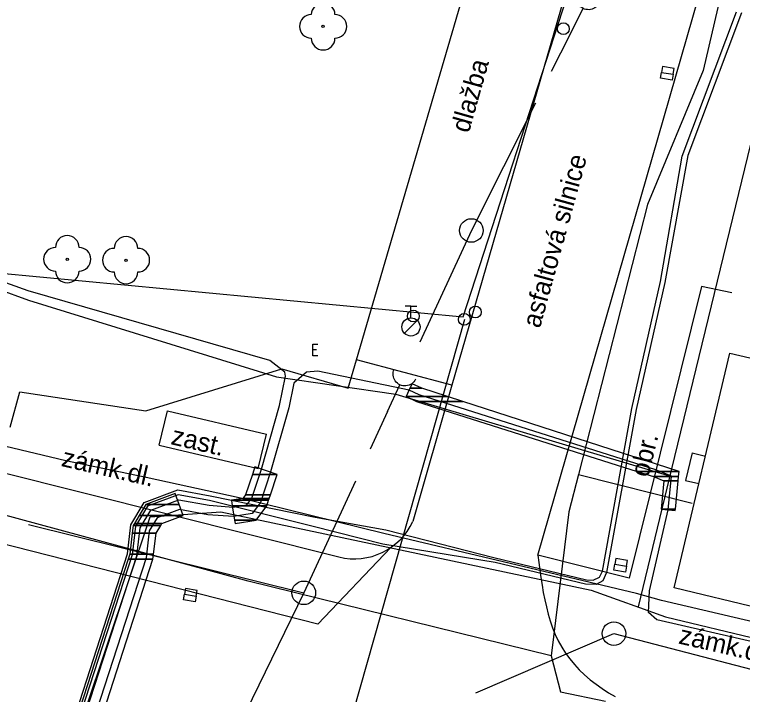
# Model space of a CAD drawing. Extents: x -614582 to -612559, y -1157748 to -1156203.
# Drawn here: x -613401.72 to -613370.89, y -1156881.22 to -1156852.4 of the extents above; entities that cross this region are included whole.
import ezdxf

# ---------------------------------------------------------------- set-up
doc = ezdxf.new("R2010")
doc.units = 0
for name, color, linetype in [('Vrstva 10', 7, 'Continuous'), ('Vrstva 13', 7, 'Continuous'), ('Vrstva 17', 7, 'Continuous'), ('Vrstva 20', 7, 'Continuous'), ('Vrstva 21', 7, 'Continuous'), ('Vrstva 34', 7, 'Continuous'), ('Vrstva 36', 7, 'Continuous'), ('Vrstva 4', 7, 'Continuous'), ('Vrstva 47', 7, 'Continuous'), ('Vrstva 48', 7, 'Continuous'), ('Vrstva 51', 7, 'Continuous'), ('Vrstva 7', 7, 'Continuous'), ('Vrstva 8', 7, 'Continuous')]:
    doc.layers.add(name, color=color, linetype=linetype)

# ---------------------------------------------------------------- blocks, each defined once
blk = doc.blocks.new('SC3401')
at = {"layer": 'Vrstva 10'}
blk.add_circle((0, 0), 2.5, dxfattribs=at)
blk = doc.blocks.new('SC3402')
at = {"layer": 'Vrstva 10'}
for points in [[(0, 1.3), (0, 3.8), (0, 6.3), (-2.5, 6.3)], [(0, 6.3), (2.5, 6.3)], [(0, -2.45), (2.69, 0.24)], [(0, -2.45), (-2.69, -5.14)]]:
    blk.add_lwpolyline(points, dxfattribs=at)
blk.add_circle((0, -2.45), 3.85, dxfattribs=at)
blk = doc.blocks.new('SC3400')
at = {"layer": 'Vrstva 10'}
blk.add_circle((0, 0), 5, dxfattribs=at)
blk = doc.blocks.new('SC3403')
at = {"layer": 'Vrstva 10'}
blk.add_lwpolyline([(2.5, 0), (2.5, 2.5), (-2.5, 2.5), (-2.5, 0), (2.5, 0), (2.5, -2.5), (-2.5, -2.5), (-2.5, 0)], dxfattribs=at)
blk = doc.blocks.new('SC3420')
at = {"layer": 'Vrstva 48'}
for points in [[(0, 0), (-12.5, 0)], [(0, 0), (17.5, 0)]]:
    blk.add_lwpolyline(points, dxfattribs=at)
blk.add_arc((-17.5, 0), 5, 270, 90, dxfattribs=at)

msp = doc.modelspace()

# ---------------------------------------------------------------- linework, layer by layer
at = {"layer": 'Vrstva 17'}
for p, q in [((-613371.091, -1156848.436), (-613372.551, -1156854.776)), ((-613372.551, -1156854.776), (-613374.911, -1156860.456)), ((-613374.911, -1156860.456), (-613377.831, -1156871.896)), ((-613391.821, -1156876.416), (-613423.481, -1156867.866)), ((-613377.831, -1156871.896), (-613378.241, -1156873.486)), ((-613377.831, -1156871.896), (-613373.021, -1156873.116)), ((-613378.241, -1156873.486), (-613378.991, -1156879.586)), ((-613378.991, -1156879.586), (-613391.821, -1156876.416)), ((-613378.991, -1156879.586), (-613378.591, -1156881.116)), ((-613378.591, -1156881.116), (-613376.691, -1156881.516))]:
    msp.add_line(p, q, dxfattribs=at)
at = {"layer": 'Vrstva 20'}
for p, q in [((-613382.725, -1156865.221), (-613377.059, -1156847.759)), ((-613382.725, -1156865.221), (-613377.059, -1156847.759)), ((-613416.596, -1156862.017), (-613382.725, -1156865.221)), ((-613416.596, -1156862.017), (-613382.725, -1156865.221)), ((-613416.596, -1156862.017), (-613382.725, -1156865.221)), ((-613416.596, -1156862.017), (-613382.725, -1156865.221)), ((-613382.664, -1156865.331), (-613388.824, -1156887.027)), ((-613382.664, -1156865.331), (-613388.824, -1156887.027)), ((-613382.664, -1156865.331), (-613388.824, -1156887.027)), ((-613382.664, -1156865.331), (-613388.824, -1156887.027))]:
    msp.add_line(p, q, dxfattribs=at)
at = {"layer": 'Vrstva 34'}
for p, q in [((-613373.437, -1156858.405), (-613371.132, -1156852.289)), ((-613370.923, -1156852.33), (-613373.205, -1156858.374)), ((-613374.364, -1156863.716), (-613373.437, -1156858.405)), ((-613373.205, -1156858.374), (-613374.168, -1156863.756)), ((-613401.141, -1156864.116), (-613404.281, -1156863.006)), ((-613375.574, -1156869.102), (-613374.364, -1156863.716)), ((-613374.168, -1156863.756), (-613375.396, -1156869.149)), ((-613390.911, -1156867.066), (-613401.141, -1156864.116)), ((-613390.271, -1156867.556), (-613390.911, -1156867.066)), ((-613390.495, -1156868.979), (-613390.239, -1156867.727)), ((-613390.239, -1156867.727), (-613390.271, -1156867.556)), ((-613389.361, -1156867.566), (-613389.892, -1156868.029)), ((-613388.871, -1156867.526), (-613389.361, -1156867.566)), ((-613385.011, -1156868.326), (-613388.871, -1156867.526)), ((-613389.892, -1156868.029), (-613390.107, -1156869.073)), ((-613384.581, -1156868.526), (-613385.011, -1156868.326)), ((-613374.561, -1156871.706), (-613384.581, -1156868.526)), ((-613391.261, -1156871.673), (-613390.495, -1156868.979)), ((-613390.107, -1156869.073), (-613390.879, -1156871.791)), ((-613376.817, -1156875.992), (-613375.574, -1156869.102)), ((-613375.396, -1156869.149), (-613376.64, -1156876.057)), ((-613391.671, -1156872.903), (-613391.261, -1156871.673)), ((-613373.891, -1156871.966), (-613374.561, -1156871.706)), ((-613390.879, -1156871.791), (-613391.311, -1156873.089)), ((-613374.031, -1156873.396), (-613373.891, -1156871.966)), ((-613396.228, -1156873.087), (-613394.805, -1156872.555)), ((-613394.805, -1156872.555), (-613393.433, -1156872.81)), ((-613394.787, -1156872.762), (-613396.093, -1156873.25)), ((-613395.957, -1156873.413), (-613394.769, -1156872.969)), ((-613393.459, -1156873.008), (-613394.787, -1156872.762)), ((-613394.769, -1156872.969), (-613393.485, -1156873.207)), ((-613389.071, -1156874.101), (-613393.459, -1156873.008)), ((-613393.433, -1156872.81), (-613388.991, -1156873.712)), ((-613391.883, -1156873.191), (-613391.671, -1156872.903)), ((-613396.791, -1156874.028), (-613396.228, -1156873.087)), ((-613396.093, -1156873.25), (-613396.597, -1156874.094)), ((-613393.485, -1156873.207), (-613392.469, -1156873.285)), ((-613392.469, -1156873.285), (-613391.883, -1156873.191)), ((-613391.311, -1156873.089), (-613391.659, -1156873.561)), ((-613396.404, -1156874.16), (-613395.957, -1156873.413)), ((-613394.733, -1156873.383), (-613395.685, -1156873.739)), ((-613393.537, -1156873.605), (-613394.733, -1156873.383)), ((-613392.453, -1156873.687), (-613393.537, -1156873.605)), ((-613391.659, -1156873.561), (-613392.453, -1156873.687)), ((-613374.831, -1156876.836), (-613374.031, -1156873.396)), ((-613395.685, -1156873.739), (-613396.018, -1156874.292)), ((-613388.991, -1156873.712), (-613385.998, -1156874.242)), ((-613396.939, -1156875.257), (-613396.791, -1156874.028)), ((-613396.597, -1156874.094), (-613396.743, -1156875.3)), ((-613396.547, -1156875.343), (-613396.404, -1156874.16)), ((-613386.128, -1156874.856), (-613389.071, -1156874.101)), ((-613385.998, -1156874.242), (-613381.424, -1156875.426)), ((-613396.018, -1156874.292), (-613396.155, -1156875.429)), ((-613381.365, -1156875.632), (-613386.128, -1156874.856)), ((-613400.857, -1156887.366), (-613396.939, -1156875.257)), ((-613396.743, -1156875.3), (-613400.665, -1156887.422)), ((-613400.473, -1156887.479), (-613396.547, -1156875.343)), ((-613396.155, -1156875.429), (-613400.089, -1156887.593)), ((-613381.424, -1156875.426), (-613377.494, -1156876.367)), ((-613377.533, -1156876.547), (-613381.365, -1156875.632)), ((-613376.937, -1156876.258), (-613376.817, -1156875.992)), ((-613376.64, -1156876.057), (-613376.802, -1156876.413)), ((-613377.494, -1156876.367), (-613377.214, -1156876.381)), ((-613377.214, -1156876.381), (-613376.937, -1156876.258)), ((-613377.079, -1156876.559), (-613377.533, -1156876.547)), ((-613376.802, -1156876.413), (-613377.079, -1156876.559)), ((-613374.861, -1156877.756), (-613374.831, -1156876.836)), ((-613374.511, -1156878.066), (-613374.861, -1156877.756)), ((-613357.841, -1156881.876), (-613374.511, -1156878.066))]:
    msp.add_line(p, q, dxfattribs=at)
at = {"layer": 'Vrstva 36'}
for points in [[(-613384.974, -1156868.246), (-613384.472, -1156868.246), (-613384.884, -1156868.054)], [(-613385.138, -1156868.598), (-613383.383, -1156868.598), (-613384.472, -1156868.246), (-613384.974, -1156868.246)], [(-613384.69, -1156868.806), (-613382.739, -1156868.806), (-613383.383, -1156868.598), (-613385.138, -1156868.598)], [(-613375.354, -1156871.769), (-613373.57, -1156871.769), (-613382.739, -1156868.806), (-613384.69, -1156868.806)], [(-613391.65, -1156871.894), (-613390.597, -1156871.894), (-613391.545, -1156871.578)], [(-613374.661, -1156871.989), (-613373.591, -1156871.989), (-613373.57, -1156871.769), (-613375.354, -1156871.769)], [(-613391.94, -1156872.763), (-613390.887, -1156872.763), (-613390.597, -1156871.894), (-613391.65, -1156871.894)], [(-613374.212, -1156872.163), (-613373.608, -1156872.163), (-613373.591, -1156871.989), (-613374.661, -1156871.989)], [(-613374.33, -1156873.367), (-613373.726, -1156873.367), (-613373.608, -1156872.163), (-613374.212, -1156872.163)], [(-613396.16, -1156873.169), (-613394.754, -1156873.169), (-613394.926, -1156872.708)], [(-613392.54, -1156872.992), (-613390.963, -1156872.992), (-613390.937, -1156872.914), (-613392.052, -1156872.914)], [(-613392.502, -1156873.229), (-613391.042, -1156873.229), (-613390.963, -1156872.992), (-613392.54, -1156872.992)], [(-613392.052, -1156872.914), (-613390.937, -1156872.914), (-613390.887, -1156872.763), (-613391.94, -1156872.763)], [(-613396.445, -1156873.644), (-613394.576, -1156873.644), (-613394.754, -1156873.169), (-613396.16, -1156873.169)], [(-613392.405, -1156873.838), (-613391.49, -1156873.838), (-613391.042, -1156873.229), (-613392.502, -1156873.229)], [(-613373.732, -1156873.425), (-613373.732, -1156873.425), (-613373.726, -1156873.367), (-613374.33, -1156873.367)], [(-613396.649, -1156873.983), (-613395.482, -1156873.983), (-613394.576, -1156873.644), (-613396.445, -1156873.644)], [(-613392.382, -1156873.98), (-613392.382, -1156873.98), (-613391.49, -1156873.838), (-613392.405, -1156873.838)], [(-613396.735, -1156874.392), (-613395.727, -1156874.392), (-613395.528, -1156874.06), (-613396.695, -1156874.06)], [(-613396.695, -1156874.06), (-613395.528, -1156874.06), (-613395.482, -1156873.983), (-613396.649, -1156873.983)], [(-613396.842, -1156875.278), (-613395.834, -1156875.278), (-613395.727, -1156874.392), (-613396.735, -1156874.392)], [(-613396.912, -1156875.494), (-613395.86, -1156875.494), (-613395.834, -1156875.278), (-613396.842, -1156875.278)], [(-613400.538, -1156886.705), (-613399.486, -1156886.705), (-613395.86, -1156875.494), (-613396.912, -1156875.494)]]:
    msp.add_lwpolyline(points, close=True, dxfattribs=at)
at = {"layer": 'Vrstva 4'}
for p, q in [((-613379.551, -1156875.316), (-613359.961, -1156807.226)), ((-613387.237, -1156867.047), (-613381.071, -1156845.906)), ((-613377.081, -1156847.006), (-613383.201, -1156868.116)), ((-613372.621, -1156863.936), (-613375.681, -1156876.296)), ((-613371.341, -1156864.196), (-613372.621, -1156863.936)), ((-613373.781, -1156876.706), (-613371.421, -1156866.756)), ((-613371.421, -1156866.756), (-613366.556, -1156867.91)), ((-613387.585, -1156868.238), (-613387.237, -1156867.047)), ((-613383.201, -1156868.116), (-613387.237, -1156867.047)), ((-613396.161, -1156869.196), (-613390.401, -1156867.416)), ((-613390.401, -1156867.416), (-613387.585, -1156868.238)), ((-613383.201, -1156868.116), (-613384.851, -1156873.896)), ((-613401.911, -1156869.896), (-613401.501, -1156868.396)), ((-613401.501, -1156868.396), (-613396.161, -1156869.196)), ((-613395.591, -1156870.656), (-613395.246, -1156869.196)), ((-613395.246, -1156869.196), (-613391.056, -1156870.186)), ((-613409.201, -1156870.056), (-613387.981, -1156875.396)), ((-613391.401, -1156871.646), (-613391.056, -1156870.186)), ((-613388.871, -1156878.246), (-613418.821, -1156870.596)), ((-613395.591, -1156870.656), (-613391.401, -1156871.646)), ((-613373.021, -1156870.986), (-613373.298, -1156872.154)), ((-613373.021, -1156870.986), (-613372.456, -1156871.12)), ((-613373.298, -1156872.154), (-613372.733, -1156872.288)), ((-613388.871, -1156878.246), (-613385.781, -1156874.996)), ((-613375.681, -1156876.296), (-613379.551, -1156875.316)), ((-613361.131, -1156879.786), (-613373.781, -1156876.706))]:
    msp.add_line(p, q, dxfattribs=at)
msp.add_lwpolyline([(-613379.551, -1156875.316), (-613379.511, -1156875.636), (-613379.469, -1156875.956), (-613379.425, -1156876.273), (-613379.377, -1156876.589), (-613379.323, -1156876.902), (-613379.263, -1156877.211), (-613379.195, -1156877.516), (-613379.117, -1156877.817), (-613379.029, -1156878.111), (-613378.929, -1156878.399), (-613378.816, -1156878.68), (-613378.687, -1156878.953), (-613378.543, -1156879.217), (-613378.382, -1156879.472), (-613378.203, -1156879.718), (-613378.008, -1156879.954), (-613377.798, -1156880.179), (-613377.574, -1156880.395), (-613377.336, -1156880.6), (-613377.087, -1156880.794), (-613376.827, -1156880.978), (-613376.557, -1156881.151), (-613376.279, -1156881.313)], dxfattribs=at)
msp.add_arc((-613387.326, -1156872.747), 2.729, 256.1231, 335.0874, dxfattribs=at)
at = {"layer": 'Vrstva 47'}
for p, q in [((-613399.551, -1156871.321), (-613421.193, -1156866.21)), ((-613396.142, -1156872.028), (-613399.551, -1156871.321)), ((-613392.21, -1156872.893), (-613396.142, -1156872.028)), ((-613386.084, -1156874.399), (-613392.21, -1156872.893)), ((-613375.381, -1156876.943), (-613386.084, -1156874.399)), ((-613374.32, -1156877.242), (-613375.381, -1156876.943)), ((-613363.617, -1156879.732), (-613374.32, -1156877.242))]:
    msp.add_line(p, q, dxfattribs=at)
at = {"layer": 'Vrstva 48'}
for p, q in [((-613379.661, -1156856.165), (-613382.371, -1156861.556)), ((-613382.371, -1156861.556), (-613384.557, -1156866.286)), ((-613387.285, -1156872.186), (-613389.471, -1156876.916)), ((-613401.127, -1156874.024), (-613389.471, -1156876.916)), ((-613389.471, -1156876.916), (-613394.001, -1156886.236)), ((-613382.18, -1156881.159), (-613376.331, -1156878.646)), ((-613376.331, -1156878.646), (-613362.947, -1156882.12))]:
    msp.add_line(p, q, dxfattribs=at)
at = {"layer": 'Vrstva 51'}
for p, q in [((-613367.698, -1156846.147), (-613373.895, -1156871.661)), ((-613367.698, -1156846.147), (-613373.895, -1156871.661)), ((-613409.287, -1156861.57), (-613401.136, -1156864.504)), ((-613409.287, -1156861.57), (-613401.136, -1156864.504)), ((-613401.136, -1156864.504), (-613390.621, -1156867.763)), ((-613401.136, -1156864.504), (-613390.621, -1156867.763)), ((-613390.621, -1156867.763), (-613385.567, -1156868.497)), ((-613390.621, -1156867.763), (-613385.567, -1156868.497)), ((-613385.567, -1156868.497), (-613373.929, -1156871.968)), ((-613385.567, -1156868.497), (-613373.929, -1156871.968)), ((-613373.895, -1156871.661), (-613375.305, -1156877.514)), ((-613373.895, -1156871.661), (-613375.305, -1156877.514)), ((-613395.98, -1156873.693), (-613392.992, -1156873.479)), ((-613395.98, -1156873.693), (-613392.992, -1156873.479)), ((-613392.992, -1156873.479), (-613377.293, -1156876.804)), ((-613392.992, -1156873.479), (-613377.293, -1156876.804)), ((-613400.946, -1156888.55), (-613395.98, -1156873.693)), ((-613400.946, -1156888.55), (-613395.98, -1156873.693)), ((-613377.293, -1156876.804), (-613374.142, -1156877.929)), ((-613377.293, -1156876.804), (-613374.142, -1156877.929)), ((-613374.142, -1156877.929), (-613357.19, -1156882.053)), ((-613374.142, -1156877.929), (-613357.19, -1156882.053))]:
    msp.add_line(p, q, dxfattribs=at)
at = {"layer": 'Vrstva 7'}
for centre in [(-613388.651, -1156852.906), (-613399.491, -1156862.776), (-613397.001, -1156862.816)]:
    msp.add_circle(centre, 0.05, dxfattribs=at)
for centre, start, end in [((-613388.651, -1156852.406), 0, 180), ((-613389.151, -1156852.906), 90, 270), ((-613388.151, -1156852.906), 270, 90), ((-613388.651, -1156853.406), 180, 0), ((-613399.491, -1156862.276), 0, 180), ((-613397.001, -1156862.316), 0, 180), ((-613399.991, -1156862.776), 90, 270), ((-613398.991, -1156862.776), 270, 90), ((-613397.501, -1156862.816), 90, 270), ((-613396.501, -1156862.816), 270, 90), ((-613399.491, -1156863.276), 180, 0), ((-613397.001, -1156863.316), 180, 0)]:
    msp.add_arc(centre, 0.5, start, end, dxfattribs=at)
at = {"layer": 'Vrstva 8'}
for points in [[(-613388.878, -1156866.876), (-613389.081, -1156866.876), (-613389.081, -1156866.376), (-613388.878, -1156866.376)], [(-613388.93, -1156866.62), (-613389.081, -1156866.62)]]:
    msp.add_lwpolyline(points, dxfattribs=at)

# ---------------------------------------------------------------- block references
at = {"layer": 'Vrstva 10'}
for p, xscale, yscale, rotation in [((-613374.071, -1156854.896), 0.10000000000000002, 0.10000000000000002, -8.971159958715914), ((-613376.047, -1156875.748), 0.1, 0.09999999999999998, -10.125614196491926), ((-613394.281, -1156877.016), 0.1, 0.10000000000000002, -9.792242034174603)]:
    msp.add_blockref('SC3403', p, dxfattribs=dict(at, xscale=xscale, yscale=yscale, rotation=rotation))
at = {"layer": 'Vrstva 21', "xscale": 0.1, "yscale": 0.10000000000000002}
for name, p in [('SC3401', (-613378.471, -1156853.006)), ('SC3402', (-613384.931, -1156865.401)), ('SC3401', (-613384.832, -1156865.186)), ('SC3401', (-613382.201, -1156865.016)), ('SC3401', (-613382.671, -1156865.326))]:
    msp.add_blockref(name, p, dxfattribs=at)
at = {"layer": 'Vrstva 48', "xscale": 0.09999999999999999}
for p, yscale, rotation in [((-613378.201, -1156853.261), -0.1, -116.68924703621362), ((-613385.921, -1156869.236), -0.09999999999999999, -114.80824857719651)]:
    msp.add_blockref('SC3420', p, dxfattribs=dict(at, yscale=yscale, rotation=rotation))
at = {"layer": 'Vrstva 48', "xscale": 0.1, "yscale": 0.10000000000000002}
for p in [(-613382.371, -1156861.556), (-613389.471, -1156876.916), (-613376.331, -1156878.646)]:
    msp.add_blockref('SC3400', p, dxfattribs=at)

# ---------------------------------------------------------------- texts
at = {"layer": 'Vrstva 13'}
for s, rotation, p in [('dlažba', 74.1945, (-613382.48, -1156857.457)), ('asfaltová silnice', 74.6309, (-613379.468, -1156865.733)), ('zast.', 346.9291, (-613395.139, -1156870.61)), ('obr.', 76.3201, (-613374.879, -1156872.051)), ('zámk.dl.', 347.15, (-613399.78, -1156871.536)), ('zámk.dl.', 347.15, (-613373.629, -1156879.061))]:
    msp.add_text(s, height=0.8, rotation=rotation, dxfattribs=at).set_placement(p)

doc.saveas('drawing.dxf')
